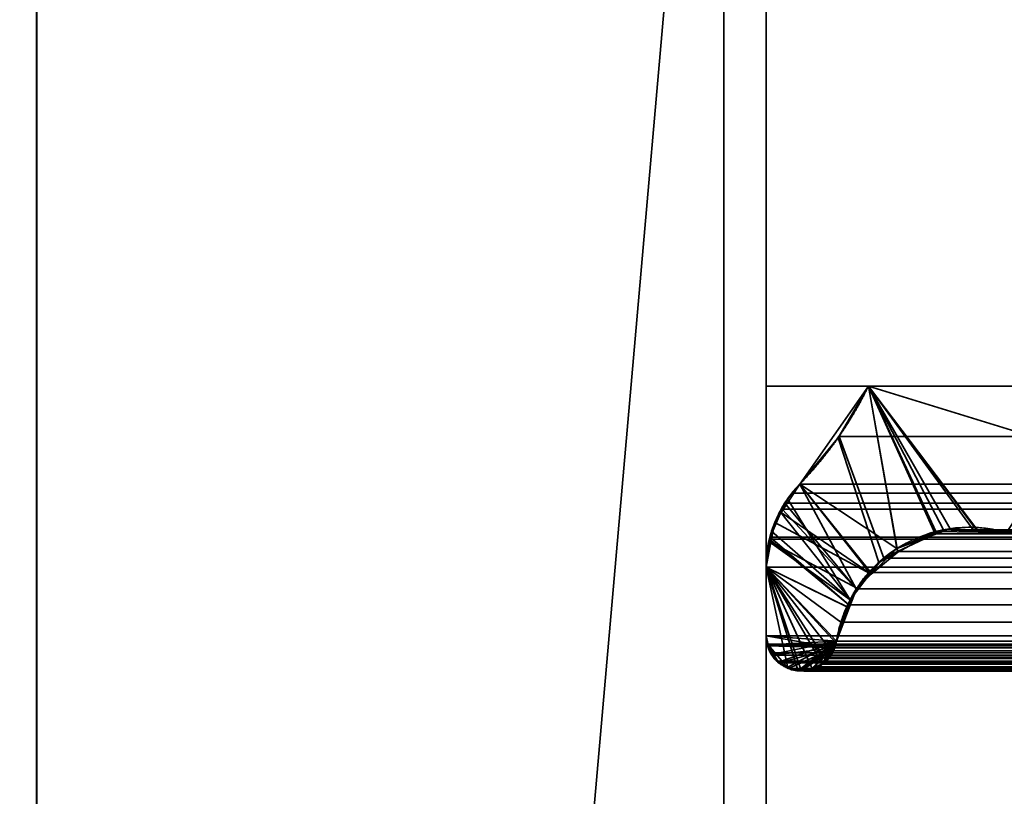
# Model space of a CAD drawing. Header units: millimetres. Extents: x -590 to 3690, y -120 to 127.
# Tile 623 of 656: x 2483.1 to 2488.9, y 2.58 to 7.16. Entities that reach past the tile are written whole.
import ezdxf

# ---------------------------------------------------------------- set-up
doc = ezdxf.new("R2010")
doc.units = ezdxf.units.MM
doc.layers.add('151', color=7, linetype='Continuous', true_color=0xffffff)

# ---------------------------------------------------------------- blocks, each defined once
blk = doc.blocks.new('UG_SURFACE_003')
at = {"layer": '151', "color": 252, "linetype": 'Continuous', "lineweight": 35}
for points in [[(3690.0001, -31.2, 2203.0001), (3690.0001, 108.2, 2203.0001), (2309.9999, 108.2, 2203.0001), (2309.9999, -31.2, 2203.0001)], [(2460, -31.2, 2053), (2460, 108.2, 2053), (3540, 108.2, 2053), (3540, -31.2, 2053)]]:
    blk.add_3dface(points, dxfattribs=at)
blk = doc.blocks.new('UG_SURFACE_168')
at = {"layer": '151', "color": 254, "linetype": 'Continuous', "lineweight": 35}
for points in [[(2487.5, 81, 2020.9999), (2499.2499, 5, 2009.2499), (2499.2499, 106.75, 2009.2499), (2499.2023, 107.0496, 2009.2976)], [(2499.2499, 5, 2009.2499), (2487.5, 81, 2020.9999), (2495.5001, 13, 2013)], [(2487.5, 5, 2020.9999), (2487.5, 16, 2020.9999), (2487.5, 16, -7), (2487.5, 5, -7)], [(2487.5, 16, 2020.9999), (2487.5, 5, 2020.9999), (2491.4999, 5, 2017), (2491.4999, 13, 2017)], [(2491.4999, 13, -7), (2491.4999, 5, -7), (2487.5, 5, -7), (2487.5, 16, -7)], [(2491.4999, 5, 2017), (2487.5, 5, 2020.9999), (2487.5, 5, -7), (2491.4999, 5, -7)]]:
    blk.add_3dface(points, dxfattribs=at)
blk = doc.blocks.new('UG_SURFACE_170')
at = {"layer": '151', "color": 254, "linetype": 'Continuous', "lineweight": 35}
for points in [[(3524.75, -35, 2033.2501), (3524.75, 111.75, 2033.2501), (2475.25, 111.75, 2033.2501), (2475.25, -35, 2033.2501)], [(2499.1984, 107.138, 2009.3017), (2499.2499, 106.75, 2009.2499), (2499.2499, 5, 2009.2499), (2487.5, 81, 2020.9999)], [(2495.5001, 13, 2013), (2487.5, 81, 2020.9999), (2499.2499, 5, 2009.2499)], [(3517, 16, 2025.5001), (3517, -33, 2025.5001), (2483, -33, 2025.5001), (2483, 16, 2025.5001)], [(3512.5, 5, 2020.9999), (3512.5, 16, 2020.9999), (2487.5, 16, 2020.9999), (2487.5, 5, 2020.9999)], [(2491.4999, 13, 2017), (2491.4999, 5, 2017), (2487.5, 5, 2020.9999), (2487.5, 16, 2020.9999)], [(3512.5, 5, 2020.9999), (2487.5, 5, 2020.9999), (2491.4999, 5, 2017), (3508.5001, 5, 2017)]]:
    blk.add_3dface(points, dxfattribs=at)
blk = doc.blocks.new('UG_SURFACE_199')
at = {"layer": '151', "color": 46, "linetype": 'Continuous', "lineweight": 35}
for points in [[(2487.9241, 4.6946, 2020.576), (2488.1036, 5, -7), (2487.6981, 4.4215, -7)], [(2487.6981, 4.4215, -7), (2488.1036, 5, -7), (2488.2717, 4.0426, -7)], [(2487.9241, 4.6946, 2020.576), (2488.1036, 5, 2020.3965), (2488.1036, 5, -7)], [(2488.1036, 5, 2020.3965), (2487.9241, 4.6946, 2020.576), (2488.1647, 3.9606, 2020.3354), (2488.2774, 4.0214, 2020.2227)], [(2488.1036, 5, 2020.3965), (2491.4999, 5, 2017), (2491.4999, 5, -7), (2488.1036, 5, -7)], [(2488.1036, 5, -7), (2489.253, 4.6468, -7), (2488.9176, 4.1368, -7), (2488.7493, 4.1481, -7)], [(2488.1036, 5, -7), (2488.5845, 4.1592, -7), (2488.5049, 4.1295, -7)], [(2488.7493, 4.1481, -7), (2488.5845, 4.1592, -7), (2488.1036, 5, -7)], [(2488.5049, 4.1295, -7), (2488.2717, 4.0426, -7), (2488.1036, 5, -7)], [(2489.253, 4.6468, -7), (2488.1036, 5, -7), (2491.4999, 5, -7)], [(2488.1036, 5, 2020.3965), (2488.5015, 4.1426, 2019.9983), (2488.7502, 4.1391, 2019.7496)], [(2488.7502, 4.1391, 2019.7496), (2488.9176, 4.1368, 2019.5823), (2489.253, 4.6468, 2019.2468), (2488.1036, 5, 2020.3965)], [(2488.2774, 4.0214, 2020.2227), (2488.5004, 4.1419, 2019.9997), (2488.5015, 4.1426, 2019.9983), (2488.1036, 5, 2020.3965)], [(2491.4999, 5, 2017), (2488.1036, 5, 2020.3965), (2489.253, 4.6468, 2019.2468)], [(2487.6981, 4.4215, -7), (2487.6981, 4.4215, 2020.8018), (2487.9241, 4.6946, 2020.576)], [(2488.1136, 3.8944, 2020.3862), (2488.1647, 3.9606, 2020.3354), (2487.9241, 4.6946, 2020.576), (2487.6981, 4.4215, 2020.8018)], [(2487.5896, 4.2551, -7), (2487.6266, 4.3349, 2020.8733), (2487.6981, 4.4215, 2020.8018)], [(2487.6981, 4.4215, 2020.8018), (2487.6981, 4.4215, -7), (2487.5896, 4.2551, -7)], [(2488.2717, 4.0426, -7), (2488.1194, 3.8917, -7), (2487.5896, 4.2551, -7), (2487.6981, 4.4215, -7)], [(2487.9951, 3.7402, 2020.505), (2488.1136, 3.8944, 2020.3862), (2487.6981, 4.4215, 2020.8018), (2487.6266, 4.3349, 2020.8733)], [(2487.5896, 4.2551, -7), (2487.587, 4.2547, 2020.9129), (2487.6266, 4.3349, 2020.8733)], [(2487.6266, 4.3349, 2020.8733), (2487.587, 4.2547, 2020.9129), (2487.9951, 3.7402, 2020.505)], [(2487.5515, 4.1966, -7), (2487.5324, 4.1439, 2020.9675), (2487.587, 4.2547, 2020.9129)], [(2487.587, 4.2547, 2020.9129), (2487.5324, 4.1439, 2020.9675), (2487.9951, 3.7402, 2020.505)], [(2487.587, 4.2547, 2020.9129), (2487.5896, 4.2551, -7), (2487.5515, 4.1966, -7)], [(2487.5515, 4.1966, -7), (2487.5896, 4.2551, -7), (2488.1194, 3.8917, -7)], [(2487.5324, 4.1439, 2020.9675), (2487.5515, 4.1966, -7), (2487.5288, 4.08, -7)], [(2488.1194, 3.8917, -7), (2488.0345, 3.8076, -7), (2487.5288, 4.08, -7), (2487.5515, 4.1966, -7)], [(2487.5288, 4.08, -7), (2487.5226, 4.0804, 2020.9773), (2487.5324, 4.1439, 2020.9675)], [(2487.9951, 3.7402, 2020.505), (2487.5324, 4.1439, 2020.9675), (2487.5226, 4.0804, 2020.9773)], [(2488.2717, 4.0426, -7), (2488.5049, 4.1295, -7), (2488.5004, 4.1419, 2019.9997)], [(2488.5004, 4.1419, 2019.9997), (2488.2774, 4.0214, 2020.2227), (2488.2717, 4.0426, -7)], [(2488.5015, 4.1426, 2019.9983), (2488.5004, 4.1419, 2019.9997), (2488.5049, 4.1295, -7)], [(2488.5049, 4.1295, -7), (2488.5845, 4.1592, -7), (2488.5015, 4.1426, 2019.9983)], [(2488.7502, 4.1391, 2019.7496), (2488.5015, 4.1426, 2019.9983), (2488.5845, 4.1592, -7)], [(2488.5845, 4.1592, -7), (2488.7493, 4.1481, -7), (2488.7502, 4.1391, 2019.7496)], [(2488.7493, 4.1481, -7), (2488.9176, 4.1368, -7), (2488.9176, 4.1368, 2019.5823)], [(2488.9176, 4.1368, 2019.5823), (2488.7502, 4.1391, 2019.7496), (2488.7493, 4.1481, -7)], [(2487.5, 3.933, -7), (2487.5, 3.933, 2020.9999), (2487.5226, 4.0804, 2020.9773)], [(2487.5226, 4.0804, 2020.9773), (2487.5288, 4.08, -7), (2487.5, 3.933, -7)], [(2487.9806, 3.6958, 2020.5195), (2487.9951, 3.7402, 2020.505), (2487.5226, 4.0804, 2020.9773), (2487.5, 3.933, 2020.9999)], [(2487.5, 3.933, -7), (2487.5288, 4.08, -7), (2488.0345, 3.8076, -7), (2487.9906, 3.6934, -7)], [(2488.1194, 3.8917, -7), (2488.2717, 4.0426, -7), (2488.2774, 4.0214, 2020.2227)], [(2488.2774, 4.0214, 2020.2227), (2488.1647, 3.9606, 2020.3354), (2488.1194, 3.8917, -7)], [(2488.1647, 3.9606, 2020.3354), (2488.1136, 3.8944, 2020.3862), (2488.1194, 3.8917, -7)], [(2487.5, 3.933, -7), (2487.5, 3.5278, -7), (2487.5, 3.5278, 2020.9999), (2487.5, 3.933, 2020.9999)], [(2487.5, 3.933, -7), (2487.7725, 3.334, -7), (2487.7372, 3.321, -7), (2487.7079, 3.3233, -7)], [(2487.7079, 3.3233, -7), (2487.6881, 3.3248, -7), (2487.5, 3.933, -7)], [(2487.5, 3.933, -7), (2487.911, 3.4854, -7), (2487.8905, 3.4323, -7)], [(2487.6881, 3.3248, -7), (2487.649, 3.3278, -7), (2487.628, 3.3393, -7), (2487.5, 3.933, -7)], [(2487.8905, 3.4323, -7), (2487.8831, 3.4133, -7), (2487.8523, 3.383, -7), (2487.5, 3.933, -7)], [(2487.5, 3.933, -7), (2487.8304, 3.3613, -7), (2487.8201, 3.3513, -7), (2487.7725, 3.334, -7)], [(2487.9906, 3.6934, -7), (2487.915, 3.4958, -7), (2487.911, 3.4854, -7), (2487.5, 3.933, -7)], [(2487.8523, 3.383, -7), (2487.8304, 3.3613, -7), (2487.5, 3.933, -7)], [(2487.5116, 3.4742, -7), (2487.5, 3.5278, -7), (2487.5, 3.933, -7), (2487.628, 3.3393, -7)], [(2487.5, 3.933, 2020.9999), (2487.915, 3.4958, 2020.5851), (2487.9806, 3.6958, 2020.5195)], [(2487.915, 3.4958, 2020.5851), (2487.5, 3.933, 2020.9999), (2487.5, 3.5278, 2020.9999)], [(2488.1136, 3.8944, 2020.3862), (2487.9951, 3.7402, 2020.505), (2488.0345, 3.8076, -7)], [(2488.0345, 3.8076, -7), (2488.1194, 3.8917, -7), (2488.1136, 3.8944, 2020.3862)], [(2487.9906, 3.6934, -7), (2488.0345, 3.8076, -7), (2487.9951, 3.7402, 2020.505)], [(2487.9951, 3.7402, 2020.505), (2487.9806, 3.6958, 2020.5195), (2487.9906, 3.6934, -7)], [(2487.915, 3.4958, -7), (2487.9906, 3.6934, -7), (2487.9806, 3.6958, 2020.5195)], [(2487.9806, 3.6958, 2020.5195), (2487.915, 3.4958, 2020.5851), (2487.915, 3.4958, -7)], [(2487.5, 3.5278, -7), (2487.5116, 3.4742, -7), (2487.5081, 3.474, 2020.9918)], [(2487.5081, 3.474, 2020.9918), (2487.5054, 3.4808, 2020.9947), (2487.5, 3.5278, -7)], [(2487.5054, 3.4808, 2020.9947), (2487.5, 3.5278, 2020.9999), (2487.5, 3.5278, -7)], [(2487.5, 3.5278, 2020.9999), (2487.5054, 3.4808, 2020.9947), (2487.5081, 3.474, 2020.9918), (2487.915, 3.4958, 2020.5851)], [(2487.915, 3.4958, 2020.5851), (2487.5081, 3.474, 2020.9918), (2487.5302, 3.4196, 2020.9699), (2487.5326, 3.4171, 2020.9675)], [(2487.5326, 3.4171, 2020.9675), (2487.5743, 3.3719, 2020.9255), (2487.915, 3.4958, 2020.5851)], [(2487.915, 3.4958, 2020.5851), (2487.5743, 3.3719, 2020.9255), (2487.5872, 3.3581, 2020.9129), (2487.6275, 3.3424, 2020.8726)], [(2487.915, 3.4958, 2020.5851), (2487.6275, 3.3424, 2020.8726), (2487.6835, 3.3206, 2020.8163), (2487.6876, 3.3212, 2020.8123)], [(2487.6876, 3.3212, 2020.8123), (2487.7071, 3.3243, 2020.793), (2487.915, 3.4958, 2020.5851)], [(2487.7071, 3.3243, 2020.793), (2487.7737, 3.3348, 2020.7262), (2487.915, 3.4958, 2020.5851)], [(2487.915, 3.4958, 2020.5851), (2487.7737, 3.3348, 2020.7262), (2487.7963, 3.3384, 2020.7036), (2487.8314, 3.3618, 2020.6687)], [(2487.9115, 3.4855, 2020.5884), (2487.915, 3.4958, 2020.5851), (2487.8314, 3.3618, 2020.6687)], [(2487.9115, 3.4855, 2020.5884), (2487.8314, 3.3618, 2020.6687), (2487.855, 3.3805, 2020.6449), (2487.8936, 3.4312, 2020.6065)], [(2487.8905, 3.4323, -7), (2487.911, 3.4854, -7), (2487.9115, 3.4855, 2020.5884)], [(2487.9115, 3.4855, 2020.5884), (2487.8941, 3.432, 2020.6058), (2487.8905, 3.4323, -7)], [(2487.8936, 3.4312, 2020.6065), (2487.8941, 3.432, 2020.6058), (2487.9115, 3.4855, 2020.5884)], [(2487.911, 3.4854, -7), (2487.915, 3.4958, -7), (2487.915, 3.4958, 2020.5851)], [(2487.915, 3.4958, 2020.5851), (2487.9115, 3.4855, 2020.5884), (2487.911, 3.4854, -7)], [(2487.5302, 3.4196, 2020.9699), (2487.5081, 3.474, 2020.9918), (2487.5116, 3.4742, -7)], [(2487.5116, 3.4742, -7), (2487.5188, 3.4414, -7), (2487.5302, 3.4196, 2020.9699)], [(2487.5116, 3.4742, -7), (2487.628, 3.3393, -7), (2487.5731, 3.3696, -7)], [(2487.5731, 3.3696, -7), (2487.5715, 3.3705, -7), (2487.5355, 3.4189, -7), (2487.5116, 3.4742, -7)], [(2487.5355, 3.4189, -7), (2487.5188, 3.4414, -7), (2487.5116, 3.4742, -7)], [(2487.5188, 3.4414, -7), (2487.5355, 3.4189, -7), (2487.5326, 3.4171, 2020.9675)], [(2487.5326, 3.4171, 2020.9675), (2487.5302, 3.4196, 2020.9699), (2487.5188, 3.4414, -7)], [(2487.8523, 3.383, -7), (2487.8831, 3.4133, -7), (2487.8936, 3.4312, 2020.6065)], [(2487.8936, 3.4312, 2020.6065), (2487.855, 3.3805, 2020.6449), (2487.8523, 3.383, -7)], [(2487.8831, 3.4133, -7), (2487.8905, 3.4323, -7), (2487.8936, 3.4312, 2020.6065)], [(2487.8941, 3.432, 2020.6058), (2487.8936, 3.4312, 2020.6065), (2487.8905, 3.4323, -7)], [(2487.5743, 3.3719, 2020.9255), (2487.5326, 3.4171, 2020.9675), (2487.5355, 3.4189, -7)], [(2487.5355, 3.4189, -7), (2487.5715, 3.3705, -7), (2487.5743, 3.3719, 2020.9255)], [(2487.5715, 3.3705, -7), (2487.5731, 3.3696, -7), (2487.5743, 3.3719, 2020.9255)], [(2487.5872, 3.3581, 2020.9129), (2487.5743, 3.3719, 2020.9255), (2487.5731, 3.3696, -7)], [(2487.5731, 3.3696, -7), (2487.628, 3.3393, -7), (2487.6275, 3.3424, 2020.8726)], [(2487.6275, 3.3424, 2020.8726), (2487.5872, 3.3581, 2020.9129), (2487.5731, 3.3696, -7)], [(2487.8304, 3.3613, -7), (2487.8523, 3.383, -7), (2487.855, 3.3805, 2020.6449)], [(2487.855, 3.3805, 2020.6449), (2487.8509, 3.3749, 2020.6492), (2487.8304, 3.3613, -7)], [(2487.8509, 3.3749, 2020.6492), (2487.8314, 3.3618, 2020.6687), (2487.8304, 3.3613, -7)], [(2487.8314, 3.3618, 2020.6687), (2487.8509, 3.3749, 2020.6492), (2487.855, 3.3805, 2020.6449)], [(2487.6275, 3.3424, 2020.8726), (2487.628, 3.3393, -7), (2487.649, 3.3278, -7)], [(2487.6835, 3.3206, 2020.8163), (2487.6275, 3.3424, 2020.8726), (2487.649, 3.3278, -7)], [(2487.649, 3.3278, -7), (2487.6881, 3.3248, -7), (2487.6876, 3.3212, 2020.8123)], [(2487.6876, 3.3212, 2020.8123), (2487.6835, 3.3206, 2020.8163), (2487.649, 3.3278, -7)], [(2487.7071, 3.3243, 2020.793), (2487.6876, 3.3212, 2020.8123), (2487.6881, 3.3248, -7)], [(2487.6881, 3.3248, -7), (2487.7079, 3.3233, -7), (2487.7071, 3.3243, 2020.793)], [(2487.7737, 3.3348, 2020.7262), (2487.7071, 3.3243, 2020.793), (2487.7372, 3.321, -7)], [(2487.7071, 3.3243, 2020.793), (2487.7079, 3.3233, -7), (2487.7372, 3.321, -7)], [(2487.7372, 3.321, -7), (2487.7725, 3.334, -7), (2487.7737, 3.3348, 2020.7262)], [(2487.7725, 3.334, -7), (2487.8201, 3.3513, -7), (2487.8314, 3.3618, 2020.6687)], [(2487.8314, 3.3618, 2020.6687), (2487.7963, 3.3384, 2020.7036), (2487.7725, 3.334, -7)], [(2487.7963, 3.3384, 2020.7036), (2487.7737, 3.3348, 2020.7262), (2487.7725, 3.334, -7)], [(2487.8201, 3.3513, -7), (2487.8304, 3.3613, -7), (2487.8314, 3.3618, 2020.6687)]]:
    blk.add_3dface(points, dxfattribs=at)
blk = doc.blocks.new('UG_SURFACE_200')
at = {"layer": '151', "color": 46, "linetype": 'Continuous', "lineweight": 35}
for points in [[(3512.094, 4.6691, 2020.5941), (2488.1036, 5, 2020.3965), (2487.9305, 4.7039, 2020.5696)], [(2488.2751, 4.0243, 2020.225), (2488.194, 3.986, 2020.3061), (2487.9305, 4.7039, 2020.5696), (2488.1036, 5, 2020.3965)], [(3512.094, 4.6691, 2020.5941), (3511.8964, 5, 2020.3965), (2488.1036, 5, 2020.3965)], [(3511.8964, 5, 2020.3965), (3508.5001, 5, 2017), (2491.4999, 5, 2017), (2488.1036, 5, 2020.3965)], [(2488.1036, 5, 2020.3965), (2489.253, 4.6468, 2019.2468), (2488.9176, 4.1368, 2019.5823), (2488.7276, 4.145, 2019.7723)], [(2488.1036, 5, 2020.3965), (2488.4968, 4.1291, 2020.0031), (2488.2751, 4.0243, 2020.225)], [(2488.1036, 5, 2020.3965), (2488.5468, 4.1528, 2019.9533), (2488.4968, 4.1291, 2020.0031)], [(2488.7276, 4.145, 2019.7723), (2488.5468, 4.1528, 2019.9533), (2488.1036, 5, 2020.3965)], [(2489.253, 4.6468, 2019.2468), (2488.1036, 5, 2020.3965), (2491.4999, 5, 2017)], [(2487.9305, 4.7039, 2020.5696), (2487.6981, 4.4215, 2020.8018), (3512.3019, 4.4215, 2020.8018)], [(2487.6981, 4.4215, 2020.8018), (2487.9305, 4.7039, 2020.5696), (2488.194, 3.986, 2020.3061), (2488.1175, 3.9, 2020.3824)], [(2487.9305, 4.7039, 2020.5696), (3512.3019, 4.4215, 2020.8018), (3512.094, 4.6691, 2020.5941)], [(2488.0319, 3.8036, 2020.4682), (2487.6106, 4.3108, 2020.8895), (2487.6521, 4.3691, 2020.8478), (2487.6981, 4.4215, 2020.8018)], [(2487.6981, 4.4215, 2020.8018), (2487.6521, 4.3691, 2020.8478), (3512.4071, 4.2738, 2020.9072)], [(3512.4071, 4.2738, 2020.9072), (3512.3019, 4.4215, 2020.8018), (2487.6981, 4.4215, 2020.8018)], [(2488.1175, 3.9, 2020.3824), (2488.0319, 3.8036, 2020.4682), (2487.6981, 4.4215, 2020.8018)], [(3512.4071, 4.2738, 2020.9072), (2487.6521, 4.3691, 2020.8478), (2487.6106, 4.3108, 2020.8895)], [(2487.6106, 4.3108, 2020.8895), (2487.5946, 4.2737, 2020.9053), (3512.4071, 4.2738, 2020.9072)], [(2487.5946, 4.2737, 2020.9053), (2487.6106, 4.3108, 2020.8895), (2488.0319, 3.8036, 2020.4682)], [(2487.5247, 4.1095, 2020.9754), (3512.4247, 4.2492, 2020.9246), (3512.4071, 4.2738, 2020.9072)], [(3512.4071, 4.2738, 2020.9072), (2487.5946, 4.2737, 2020.9053), (2487.5247, 4.1095, 2020.9754)], [(2488.0319, 3.8036, 2020.4682), (2487.9887, 3.711, 2020.5114), (2487.5247, 4.1095, 2020.9754), (2487.5946, 4.2737, 2020.9053)], [(2487.5247, 4.1095, 2020.9754), (3512.476, 4.1103, 2020.9761), (3512.4247, 4.2492, 2020.9246)], [(2488.4968, 4.1291, 2020.0031), (3511.5032, 4.1291, 2020.0031), (3511.7249, 4.0243, 2020.225), (2488.2751, 4.0243, 2020.225)], [(3511.4532, 4.1528, 2019.9533), (2488.4968, 4.1291, 2020.0031), (2488.5468, 4.1528, 2019.9533)], [(3511.4532, 4.1528, 2019.9533), (3511.5032, 4.1291, 2020.0031), (2488.4968, 4.1291, 2020.0031)], [(2488.5468, 4.1528, 2019.9533), (2488.7276, 4.145, 2019.7723), (3511.2724, 4.145, 2019.7723), (3511.4532, 4.1528, 2019.9533)], [(2488.9176, 4.1368, 2019.5823), (3511.0824, 4.1368, 2019.5823), (3511.2724, 4.145, 2019.7723), (2488.7276, 4.145, 2019.7723)], [(2487.5, 3.933, 2020.9999), (3512.5, 3.933, 2020.9999), (3512.4798, 4.0997, 2020.9799)], [(2487.5195, 4.0974, 2020.9804), (2487.5, 3.933, 2020.9999), (3512.4798, 4.0997, 2020.9799)], [(2487.9887, 3.711, 2020.5114), (2487.941, 3.6087, 2020.5591), (2487.5, 3.933, 2020.9999), (2487.5195, 4.0974, 2020.9804)], [(2487.5247, 4.1095, 2020.9754), (2487.5195, 4.0974, 2020.9804), (3512.4798, 4.0997, 2020.9799)], [(2487.5195, 4.0974, 2020.9804), (2487.5247, 4.1095, 2020.9754), (2487.9887, 3.711, 2020.5114)], [(3512.4798, 4.0997, 2020.9799), (3512.476, 4.1103, 2020.9761), (2487.5247, 4.1095, 2020.9754)], [(2488.194, 3.986, 2020.3061), (2488.2751, 4.0243, 2020.225), (3511.7249, 4.0243, 2020.225), (3511.806, 3.986, 2020.3061)], [(3511.806, 3.986, 2020.3061), (2488.1175, 3.9, 2020.3824), (2488.194, 3.986, 2020.3061)], [(3511.806, 3.986, 2020.3061), (3511.8825, 3.9, 2020.3824), (2488.1175, 3.9, 2020.3824)], [(2487.5, 3.933, 2020.9999), (2487.5, 3.5278, 2020.9999), (3512.5, 3.5278, 2020.9999), (3512.5, 3.933, 2020.9999)], [(2487.5, 3.933, 2020.9999), (2487.941, 3.6087, 2020.5591), (2487.915, 3.4958, 2020.5851)], [(2487.915, 3.4958, 2020.5851), (2487.9029, 3.4564, 2020.597), (2487.5, 3.5278, 2020.9999), (2487.5, 3.933, 2020.9999)], [(2488.0319, 3.8036, 2020.4682), (2488.1175, 3.9, 2020.3824), (3511.8825, 3.9, 2020.3824), (3511.9681, 3.8036, 2020.4682)], [(3512.0113, 3.711, 2020.5114), (2487.9887, 3.711, 2020.5114), (2488.0319, 3.8036, 2020.4682)], [(3511.9681, 3.8036, 2020.4682), (3512.0113, 3.711, 2020.5114), (2488.0319, 3.8036, 2020.4682)], [(2487.941, 3.6087, 2020.5591), (2487.9887, 3.711, 2020.5114), (3512.0113, 3.711, 2020.5114), (3512.059, 3.6087, 2020.5591)], [(3512.059, 3.6087, 2020.5591), (2487.915, 3.4958, 2020.5851), (2487.941, 3.6087, 2020.5591)], [(3512.059, 3.6087, 2020.5591), (3512.085, 3.4958, 2020.5851), (2487.915, 3.4958, 2020.5851)], [(3512.5, 3.5278, 2020.9999), (2487.5, 3.5278, 2020.9999), (2487.5059, 3.478, 2020.9939)], [(2487.5097, 3.4683, 2020.9901), (2487.5059, 3.478, 2020.9939), (2487.5, 3.5278, 2020.9999), (2487.9029, 3.4564, 2020.597)], [(3512.4941, 3.478, 2020.9939), (3512.5, 3.5278, 2020.9999), (2487.5059, 3.478, 2020.9939)], [(3512.085, 3.4958, 2020.5851), (3512.0971, 3.4564, 2020.597), (2487.9029, 3.4564, 2020.597), (2487.915, 3.4958, 2020.5851)], [(2487.5059, 3.478, 2020.9939), (2487.5097, 3.4683, 2020.9901), (3512.4903, 3.4683, 2020.9901), (3512.4941, 3.478, 2020.9939)], [(3512.4741, 3.4272, 2020.9742), (2487.5097, 3.4683, 2020.9901), (2487.5259, 3.4272, 2020.9742)], [(3512.4741, 3.4272, 2020.9742), (3512.4903, 3.4683, 2020.9901), (2487.5097, 3.4683, 2020.9901)], [(2487.9029, 3.4564, 2020.597), (2487.536, 3.414, 2020.9641), (2487.5259, 3.4272, 2020.9742), (2487.5097, 3.4683, 2020.9901)], [(2487.5259, 3.4272, 2020.9742), (2487.536, 3.414, 2020.9641), (3512.464, 3.414, 2020.9641), (3512.4741, 3.4272, 2020.9742)], [(2487.5786, 3.3678, 2020.9212), (2487.5643, 3.3771, 2020.9358), (2487.536, 3.414, 2020.9641), (2487.9029, 3.4564, 2020.597)], [(2487.6325, 3.334, 2020.8673), (2487.6304, 3.3343, 2020.8697), (2487.5786, 3.3678, 2020.9212), (2487.9029, 3.4564, 2020.597)], [(2487.9029, 3.4564, 2020.597), (2487.6916, 3.3244, 2020.8085), (2487.6325, 3.334, 2020.8673)], [(2487.7086, 3.3216, 2020.7913), (2487.6916, 3.3244, 2020.8085), (2487.9029, 3.4564, 2020.597)], [(2487.9029, 3.4564, 2020.597), (2487.7744, 3.3349, 2020.7255), (2487.7217, 3.3195, 2020.7784), (2487.7086, 3.3216, 2020.7913)], [(2487.8287, 3.3606, 2020.6714), (2487.8101, 3.3454, 2020.6897), (2487.7744, 3.3349, 2020.7255), (2487.9029, 3.4564, 2020.597)], [(2487.8287, 3.3606, 2020.6714), (2487.9029, 3.4564, 2020.597), (2487.8976, 3.439, 2020.6025), (2487.8738, 3.4019, 2020.6261)], [(3512.1024, 3.439, 2020.6025), (2487.8738, 3.4019, 2020.6261), (2487.8976, 3.439, 2020.6025)], [(3512.1024, 3.439, 2020.6025), (3512.1262, 3.4019, 2020.6261), (2487.8738, 3.4019, 2020.6261)], [(2487.8976, 3.439, 2020.6025), (3512.0971, 3.4564, 2020.597), (3512.1024, 3.439, 2020.6025)], [(2487.8976, 3.439, 2020.6025), (2487.9029, 3.4564, 2020.597), (3512.0971, 3.4564, 2020.597)], [(3512.464, 3.414, 2020.9641), (2487.536, 3.414, 2020.9641), (2487.5643, 3.3771, 2020.9358)], [(3512.4357, 3.3771, 2020.9358), (3512.464, 3.414, 2020.9641), (2487.5643, 3.3771, 2020.9358)], [(2487.5643, 3.3771, 2020.9358), (2487.5786, 3.3678, 2020.9212), (3512.4214, 3.3678, 2020.9212), (3512.4357, 3.3771, 2020.9358)], [(3512.3696, 3.3343, 2020.8697), (2487.5786, 3.3678, 2020.9212), (2487.6304, 3.3343, 2020.8697)], [(3512.3696, 3.3343, 2020.8697), (3512.4214, 3.3678, 2020.9212), (2487.5786, 3.3678, 2020.9212)], [(2487.8738, 3.4019, 2020.6261), (2487.8685, 3.3936, 2020.6316), (2487.8287, 3.3606, 2020.6714)], [(3512.1315, 3.3936, 2020.6316), (2487.8287, 3.3606, 2020.6714), (2487.8685, 3.3936, 2020.6316)], [(3512.1315, 3.3936, 2020.6316), (3512.1713, 3.3606, 2020.6714), (2487.8287, 3.3606, 2020.6714)], [(2487.8685, 3.3936, 2020.6316), (3512.1262, 3.4019, 2020.6261), (3512.1315, 3.3936, 2020.6316)], [(2487.8685, 3.3936, 2020.6316), (2487.8738, 3.4019, 2020.6261), (3512.1262, 3.4019, 2020.6261)], [(2487.6304, 3.3343, 2020.8697), (2487.6325, 3.334, 2020.8673), (3512.3675, 3.334, 2020.8673), (3512.3696, 3.3343, 2020.8697)], [(2487.6916, 3.3244, 2020.8085), (3512.3084, 3.3244, 2020.8085), (3512.3675, 3.334, 2020.8673), (2487.6325, 3.334, 2020.8673)], [(2487.7086, 3.3216, 2020.7913), (3512.2914, 3.3216, 2020.7913), (3512.3084, 3.3244, 2020.8085), (2487.6916, 3.3244, 2020.8085)], [(3512.2783, 3.3195, 2020.7784), (2487.7086, 3.3216, 2020.7913), (2487.7217, 3.3195, 2020.7784)], [(3512.2783, 3.3195, 2020.7784), (3512.2914, 3.3216, 2020.7913), (2487.7086, 3.3216, 2020.7913)], [(2487.7217, 3.3195, 2020.7784), (3512.2256, 3.3349, 2020.7255), (3512.2783, 3.3195, 2020.7784)], [(2487.7217, 3.3195, 2020.7784), (2487.7744, 3.3349, 2020.7255), (3512.2256, 3.3349, 2020.7255)], [(3512.1899, 3.3454, 2020.6897), (2487.7744, 3.3349, 2020.7255), (2487.8101, 3.3454, 2020.6897)], [(3512.1899, 3.3454, 2020.6897), (3512.2256, 3.3349, 2020.7255), (2487.7744, 3.3349, 2020.7255)], [(2487.8101, 3.3454, 2020.6897), (3512.1713, 3.3606, 2020.6714), (3512.1899, 3.3454, 2020.6897)], [(2487.8101, 3.3454, 2020.6897), (2487.8287, 3.3606, 2020.6714), (3512.1713, 3.3606, 2020.6714)]]:
    blk.add_3dface(points, dxfattribs=at)
blk = doc.blocks.new('UG_SURFACE_204')
at = {"layer": '151', "color": 7, "linetype": 'Continuous', "lineweight": 35}
for points in [[(2487.2501, -47, -7), (2487.2501, 11, -7), (2487.5, 11, -7), (2487.5, -47, -7)], [(2487.2501, 11, -7), (2487.2501, -47, -7), (2487.2501, -47, 2021.25), (2487.2501, 11, 2021.25)], [(2487.5, -47, 2020.9999), (2487.5, 11, 2020.9999), (2487.2501, 11, 2021.25), (2487.2501, -47, 2021.25)], [(2487.5, 11, 2020.9999), (2487.5, -47, 2020.9999), (2487.5, -47, -7), (2487.5, 11, -7)]]:
    blk.add_3dface(points, dxfattribs=at)
blk = doc.blocks.new('UG_SURFACE_205')
at = {"layer": '151', "color": 14, "linetype": 'Continuous', "lineweight": 35}
for points in [[(2483.2001, -35, 2025.3), (2483.2001, 14, 2025.3), (2483.2001, 14, -7), (2483.2001, -35, -7)], [(2483.2001, -35, -7), (2483.2001, 14, -7), (2484.4999, 14, -7), (2487.2501, 11.25, -7)], [(2487.2501, 11.25, 2021.25), (2484.4999, 14, 2023.9999), (2483.2001, 14, 2025.3), (2483.2001, -35, 2025.3)], [(2487.2501, 11.25, -7), (2487.2501, -47, -7), (2483.2001, -35, -7)], [(2483.2001, -35, 2025.3), (2487.2501, -47, 2021.25), (2487.2501, 11.25, 2021.25)], [(2487.2501, 11.25, 2021.25), (2487.2501, -47, 2021.25), (2487.2501, -47, -7), (2487.2501, 11.25, -7)]]:
    blk.add_3dface(points, dxfattribs=at)
blk = doc.blocks.new('UG_SURFACE_208')
at = {"layer": '151', "color": 14, "linetype": 'Continuous', "lineweight": 35}
for points in [[(3516.7999, -35, 2025.3), (3516.7999, 14, 2025.3), (2483.2001, 14, 2025.3), (2483.2001, -35, 2025.3)], [(2483.2001, -35, 2025.3), (2483.2001, 14, 2025.3), (2484.4999, 14, 2023.9999), (2487.2501, 11.25, 2021.25)], [(2487.2501, 11.25, 2021.25), (2487.2501, -47, 2021.25), (2483.2001, -35, 2025.3)], [(3512.7499, 11.25, 2021.25), (3512.7499, -47, 2021.25), (2487.2501, -47, 2021.25), (2487.2501, 11.25, 2021.25)]]:
    blk.add_3dface(points, dxfattribs=at)
blk = doc.blocks.new('UG_SURFACE_209')
at = {"layer": '151', "color": 7, "linetype": 'Continuous', "lineweight": 35}
for points in [[(2487.2501, 11, 2021.25), (2487.2501, -47, 2021.25), (3512.7499, -47, 2021.25), (3512.7499, 11, 2021.25)], [(2487.2501, -47, 2021.25), (2487.2501, 11, 2021.25), (2487.5, 11, 2020.9999), (2487.5, -47, 2020.9999)], [(3512.5, 11, 2020.9999), (3512.5, -47, 2020.9999), (2487.5, -47, 2020.9999), (2487.5, 11, 2020.9999)]]:
    blk.add_3dface(points, dxfattribs=at)

msp = doc.modelspace()

# ---------------------------------------------------------------- linework, layer by layer
at = {"layer": '151', "color": 252, "linetype": 'Continuous', "lineweight": -3, "true_color": 0x939598}
for p, q in [((2487.5, 5, 2021), (2487.5, 16, 2021)), ((2487.5, 5, 2021), (2487.5, 16, 2021)), ((2487.5, 5, -7), (2487.5, 16, -7)), ((2483.2, -35, 2025.3), (2483.2, 14, 2025.3)), ((2483.2, -35, 2025.3), (2483.2, 14, 2025.3)), ((2483.2, -35, -7), (2483.2, 14, -7)), ((2487.25, 11.25, 2021.25), (2487.25, -47, 2021.25)), ((2487.25, 11.25, -7), (2487.25, -47, -7)), ((2487.25, 11.25, 2021.25), (2487.25, -47, 2021.25)), ((2487.25, 11, 2021.25), (2487.25, -47, 2021.25)), ((2487.25, 11, -7), (2487.25, -47, -7)), ((2487.25, 11, 2021.25), (2487.25, -47, 2021.25)), ((2487.5, 11, 2021), (2487.5, -47, 2021)), ((2487.5, 11, -7), (2487.5, -47, -7)), ((2487.5, 11, 2021), (2487.5, -47, 2021)), ((2487.5, 5, 2021), (2487.5, 5, -7)), ((2487.5, 5, 2021), (2491.5, 5, 2017)), ((2491.5, 5, 2017), (2487.5, 5, 2021)), ((3512.5, 5, 2021), (2487.5, 5, 2021)), ((2491.5, 5, -7), (2487.5, 5, -7)), ((2488.1036, 5, 2020.3964), (2488.1036, 5, -7)), ((2488.1036, 5, 2020.3964), (2491.5, 5, 2017)), ((2491.5, 5, -7), (2488.1036, 5, -7)), ((2491.5, 5, 2017), (2488.1036, 5, 2020.3964)), ((3511.8964, 5, 2020.3964), (2488.1036, 5, 2020.3964)), ((3512.3018, 4.4215, 2020.8018), (2487.6982, 4.4215, 2020.8018)), ((2487.6982, 4.4215, 2020.8018), (2487.6982, 4.4215, -7)), ((2487.5, 3.933, 2021), (2487.5, 3.933, -7)), ((2487.5, 3.933, -7), (2487.5, 3.5278, -7)), ((2487.5, 3.5278, 2021), (2487.5, 3.933, 2021)), ((3512.5, 3.933, 2021), (2487.5, 3.933, 2021)), ((2487.5, 3.933, 2021), (2487.5, 3.5278, 2021)), ((2487.5, 3.5278, 2021), (2487.5, 3.5278, -7)), ((3512.5, 3.5278, 2021), (2487.5, 3.5278, 2021)), ((2487.9149, 3.4958, 2020.5851), (2487.9149, 3.4958, -7)), ((3512.0851, 3.4958, 2020.5851), (2487.9149, 3.4958, 2020.5851))]:
    msp.add_line(p, q, dxfattribs=at)
for centre, radius, start, end in [((2486.1022, 5.9713, -7), 2.2246, 315.84033, 334.11094), ((2488.699, 3.3741, -7), 0.7934, 74.00015, 171.17778)]:
    msp.add_arc(centre, radius, start, end, dxfattribs=at)
at = {"layer": '151', "color": 252, "linetype": 'Continuous', "lineweight": -3, "true_color": 0x939598, "extrusion": (0, 0, -1)}
for centre, radius, start, end in [((-2488.2013, 3.933, 7), 0.7013, 360, 44.15967), ((-2487.7087, 3.5278, 7), 0.2087, 188.82222, 0)]:
    msp.add_arc(centre, radius, start, end, dxfattribs=at)
at = {"layer": '151', "color": 252, "linetype": 'Continuous', "lineweight": -3, "true_color": 0x939598}
for points, weights in [([(2488.1036, 5, 2020.3964), (2488.026, 4.8401, 2020.474), (2487.9318, 4.6891, 2020.5682), (2487.822, 4.549, 2020.678), (2487.6982, 4.4215, 2020.8018)], [1, 0.993658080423, 0.991544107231, 0.993658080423, 1]), ([(2487.5, 3.933, 2021), (2487.5, 4.0698, 2021), (2487.5347, 4.2034, 2020.9653), (2487.6029, 4.3234, 2020.8971), (2487.6982, 4.4215, 2020.8018)], [1, 0.963330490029, 0.951107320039, 0.963330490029, 1]), ([(2487.9149, 3.4958, 2020.5851), (2487.9699, 3.8497, 2020.5301), (2488.2093, 4.14, 2020.2907), (2488.5734, 4.2355, 2019.9266), (2488.9177, 4.1368, 2019.5823)], [1, 0.830729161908, 0.774305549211, 0.830729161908, 1])]:
    msp.add_rational_spline(points, weights, degree=4, dxfattribs=at)
for points, knots in [([(2487.6982, 4.4215, 2020.8018), (2487.7395, 4.4641, 2020.7605), (2487.7797, 4.5089, 2020.7203), (2487.8573, 4.6029, 2020.6427), (2487.8947, 4.6523, 2020.6053), (2487.9939, 4.7953, 2020.5061), (2488.0523, 4.8944, 2020.4477), (2488.1036, 5, 2020.3964)], [0, 0, 0, 0, 0.264723, 0.264723, 0.52951, 0.52951, 1, 1, 1, 1]), ([(2487.5, 3.933, 2021), (2487.5, 3.9609, 2021), (2487.5017, 3.9889, 2020.9983), (2487.5083, 4.0439, 2020.9917), (2487.5132, 4.071, 2020.9868), (2487.5259, 4.1238, 2020.9741), (2487.5338, 4.1496, 2020.9662), (2487.5519, 4.199, 2020.9481), (2487.5622, 4.2229, 2020.9378), (2487.5849, 4.2684, 2020.9151), (2487.5973, 4.2902, 2020.9027), (2487.6236, 4.3313, 2020.8764), (2487.6375, 4.3507, 2020.8625), (2487.6668, 4.3876, 2020.8332), (2487.6822, 4.4051, 2020.8178), (2487.6982, 4.4215, 2020.8018)], [0, 0, 0, 0, 0.143272, 0.143272, 0.286484, 0.286484, 0.429589, 0.429589, 0.572576, 0.572576, 0.715454, 0.715454, 0.856956, 0.856956, 1, 1, 1, 1]), ([(2488.9177, 4.1368, 2019.5823), (2488.7195, 4.1936, 2019.7805), (2488.5129, 4.1736, 2019.9871), (2488.1406, 3.9759, 2020.3594), (2487.9587, 3.7776, 2020.5413), (2487.9149, 3.4958, 2020.5851)], [0, 0, 0, 0, 0.5, 0.5, 1, 1, 1, 1]), ([(2487.9149, 3.4958, 2020.5851), (2487.9118, 3.4756, 2020.5882), (2487.9057, 3.4562, 2020.5943), (2487.8896, 3.422, 2020.6104), (2487.8796, 3.4067, 2020.6204), (2487.8513, 3.3731, 2020.6487), (2487.8312, 3.3571, 2020.6688), (2487.7822, 3.3298, 2020.7178), (2487.7518, 3.3213, 2020.7482), (2487.6911, 3.3176, 2020.8089), (2487.6598, 3.3224, 2020.8402), (2487.6071, 3.3438, 2020.8929), (2487.5844, 3.3579, 2020.9156), (2487.5499, 3.3909, 2020.9501), (2487.5366, 3.4077, 2020.9634), (2487.5174, 3.4424, 2020.9826), (2487.5105, 3.4597, 2020.9895), (2487.5021, 3.4939, 2020.9979), (2487.5, 3.5109, 2021), (2487.5, 3.5278, 2021)], [0, 0, 0, 0, 0.081086, 0.081086, 0.161181, 0.161181, 0.286541, 0.286541, 0.455053, 0.455053, 0.626195, 0.626195, 0.761107, 0.761107, 0.858048, 0.858048, 0.934021, 0.934021, 1, 1, 1, 1])]:
    msp.add_open_spline(points, degree=3, knots=knots, dxfattribs=at)
msp.add_rational_spline([(2487.9149, 3.4958, 2020.5851), (2487.9041, 3.4257, 2020.5959), (2487.8568, 3.3408, 2020.6432), (2487.7633, 3.3142, 2020.7367), (2487.622, 3.3251, 2020.878), (2487.5337, 3.3657, 2020.9663), (2487.5, 3.4569, 2021), (2487.5, 3.5278, 2021)], [1, 1, 0.952756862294, 1, 1, 0.952756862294, 1, 1], degree=4, knots=[0, 0, 0, 0, 0, 0.5, 0.5, 0.5, 1, 1, 1, 1, 1], dxfattribs=at)

# ---------------------------------------------------------------- block references
for name in ['UG_SURFACE_168', 'UG_SURFACE_170', 'UG_SURFACE_003', 'UG_SURFACE_205', 'UG_SURFACE_208', 'UG_SURFACE_199', 'UG_SURFACE_200', 'UG_SURFACE_204', 'UG_SURFACE_209']:
    msp.add_blockref(name, (0, 0), dxfattribs=at)

doc.saveas('drawing.dxf')
